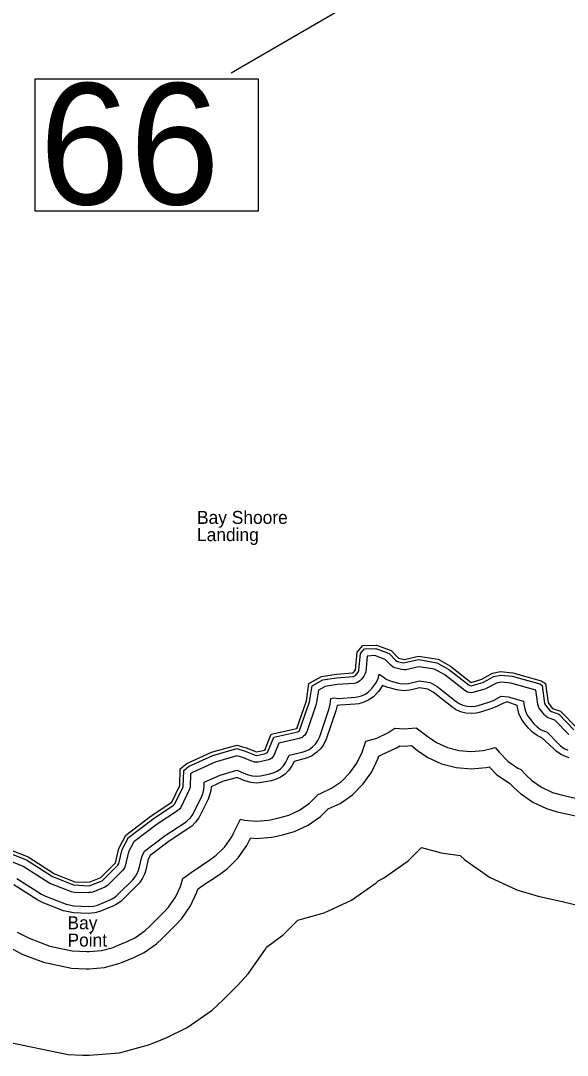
# Model space of a CAD drawing. Extents: x 2532689 to 2764727, y 536648 to 732970.
# Drawn here: x 2737137 to 2743452, y 655116 to 667074 of the extents above; entities that cross this region are included whole.
import ezdxf

# ---------------------------------------------------------------- set-up
doc = ezdxf.new("R2010")
doc.units = 0
for name, color, linetype in [('Exist Hydrographic Buffer Line', 7, 'Continuous'), ('Exist Hydrographic Point Label', 7, 'Continuous'), ('Exist Hydrographic River Shore', 7, 'Continuous'), ('Exist Road Primary US Structure Standard Bridge Number Label', 7, 'Continuous')]:
    doc.layers.add(name, color=color, linetype=linetype)

msp = doc.modelspace()

# ---------------------------------------------------------------- linework, layer by layer
at = {"layer": 'Exist Hydrographic Buffer Line'}
for points in [[(2737929, 657076), (2738077, 657134), (2738260, 657314), (2738271, 657333), (2738308, 657494), (2738381, 657635), (2738667, 657851), (2738904, 658008), (2738918, 658024), (2739013, 658218), (2739021, 658407), (2739077, 658454), (2739357, 658581), (2739633, 658661), (2739729, 658633), (2739845, 658586), (2739867, 658583), (2739967, 658604), (2739990, 658617), (2740060, 658792), (2740337, 658855), (2740359, 658869), (2740475, 659201), (2740503, 659387), (2740628, 659455), (2740785, 659480), (2740982, 659495), (2741005, 659504), (2741036, 659545), (2741044, 659565), (2741063, 659760), (2741107, 659815), (2741240, 659818), (2741393, 659761), (2741472, 659679), (2741490, 659668), (2741557, 659651), (2741735, 659689), (2741946, 659654), (2742081, 659580), (2742317, 659394), (2742341, 659386), (2742477, 659425), (2742603, 659493), (2742683, 659511), (2742815, 659498), (2743133, 659408), (2743163, 659390), (2743190, 659184), (2743199, 659164), (2743251, 659100), (2743268, 659088), (2743352, 659059), (2743526, 658879)], [(2743468, 658823), (2743308, 658989), (2743241, 659013), (2743222, 659022), (2743205, 659034), (2743189, 659050), (2743126, 659129), (2743117, 659148), (2743111, 659173), (2743089, 659337), (2742800, 659419), (2742687, 659430), (2742632, 659417), (2742522, 659358), (2742500, 659349), (2742362, 659308), (2742341, 659306), (2742320, 659308), (2742300, 659313), (2742267, 659331), (2742037, 659513), (2741919, 659578), (2741738, 659607), (2741588, 659572), (2741567, 659570), (2741538, 659574), (2741459, 659594), (2741440, 659603), (2741414, 659624), (2741348, 659692), (2741227, 659737), (2741140, 659729), (2741123, 659548), (2741117, 659528), (2741101, 659497), (2741071, 659458), (2741056, 659443), (2741039, 659431), (2741020, 659422), (2740988, 659415), (2740794, 659401), (2740654, 659379), (2740576, 659336), (2740556, 659197), (2740551, 659175), (2740441, 658853), (2740432, 658834), (2740420, 658817), (2740405, 658803), (2740388, 658791)], [(2737094, 657159), (2737377, 656979), (2737425, 656954), (2737661, 656862), (2737752, 656843), (2737919, 656836), (2737979, 656840), (2738026, 656853), (2738169, 656912), (2738202, 656928), (2738242, 656956), (2738261, 656973), (2738431, 657144), (2738447, 657162), (2738475, 657202), (2738495, 657246), (2738505, 657279), (2738535, 657410), (2738569, 657477), (2738806, 657655), (2739037, 657808), (2739062, 657827), (2739097, 657861), (2739125, 657901), (2739229, 658113), (2739240, 658140), (2739253, 658187), (2739257, 658230), (2739258, 658273), (2739440, 658355), (2739633, 658411), (2739755, 658363), (2739812, 658347), (2739860, 658343), (2739909, 658347), (2740016, 658369), (2740055, 658380), (2740099, 658401), (2740139, 658429), (2740174, 658463), (2740202, 658503), (2740220, 658542), (2740238, 658587), (2740390, 658621), (2740424, 658631), (2740468, 658652), (2740508, 658680), (2740543, 658714), (2740571, 658754), (2740591, 658799), (2740702, 659124), (2740714, 659174), (2740721, 659239), (2740749, 659249), (2740812, 659242), (2741000, 659256), (2741028, 659259), (2741075, 659272), (2741119, 659292), (2741159, 659320), (2741194, 659355), (2741229, 659402), (2741247, 659429), (2741267, 659473), (2741280, 659520), (2741320, 659493), (2741360, 659464), (2741404, 659444), (2741432, 659436), (2741498, 659419), (2741519, 659414), (2741567, 659410), (2741616, 659414), (2741743, 659444), (2741866, 659424), (2741948, 659379), (2742168, 659206), (2742201, 659183), (2742245, 659163), (2742293, 659150), (2742341, 659146), (2742390, 659150), (2742423, 659158), (2742547, 659196)], [(2743475, 658555), (2743431, 658568), (2743374, 658595), (2743323, 658631), (2743295, 658657), (2743159, 658787), (2743102, 658814), (2743051, 658850), (2743003, 658898), (2742951, 658961), (2742919, 659009), (2742892, 659066), (2742871, 659159), (2742758, 659200), (2742715, 659186), (2742637, 659147), (2742570, 659119), (2742447, 659081), (2742404, 659071), (2742341, 659066), (2742279, 659071), (2742218, 659087), (2742161, 659114), (2742118, 659143), (2741903, 659312), (2741840, 659347), (2741746, 659363), (2741651, 659340), (2741630, 659335), (2741567, 659330), (2741505, 659335), (2741479, 659341), (2741412, 659358), (2741377, 659369), (2741316, 659389), (2741294, 659355), (2741269, 659321), (2741255, 659304), (2741211, 659259), (2741159, 659223), (2741102, 659197), (2741042, 659180), (2741006, 659176), (2740822, 659162), (2740792, 659158), (2740778, 659098), (2740666, 658771), (2740640, 658714), (2740604, 658663), (2740560, 658619), (2740508, 658583), (2740451, 658556), (2740408, 658543), (2740295, 658513), (2740271, 658463), (2740235, 658412), (2740191, 658367), (2740139, 658331), (2740082, 658305), (2740032, 658290), (2739923, 658268), (2739860, 658263), (2739798, 658268), (2739725, 658289), (2739633, 658326), (2739612, 658320), (2739468, 658280), (2739337, 658220), (2739332, 658173), (2739315, 658113), (2739301, 658077), (2739206, 657883), (2739194, 657861)], [(2742547, 659196), (2742599, 659218), (2742688, 659266), (2742770, 659261), (2742945, 659208), (2742953, 659152), (2742967, 659093), (2742988, 659049), (2743014, 659012), (2743065, 658948), (2743102, 658911), (2743142, 658883), (2743187, 658862), (2743219, 658851), (2743353, 658712), (2743374, 658692), (2743414, 658664), (2743458, 658644)], [(2737097, 656540), (2737236, 656470), (2737472, 656377), (2737733, 656323), (2737900, 656317), (2737930, 656316), (2738069, 656328), (2738204, 656364), (2738236, 656377), (2738368, 656432), (2738462, 656478), (2738577, 656558), (2738630, 656607), (2738800, 656778), (2738845, 656828), (2738925, 656942), (2738984, 657068), (2739010, 657158), (2739106, 657230), (2739323, 657374), (2739396, 657429), (2739495, 657527), (2739575, 657641), (2739601, 657690), (2739678, 657847), (2739721, 657835), (2739860, 657823), (2739999, 657835), (2740022, 657839), (2740121, 657860), (2740233, 657891), (2740359, 657950), (2740474, 658030), (2740572, 658129), (2740602, 658143), (2740728, 658202), (2740842, 658282), (2740941, 658380), (2741021, 658494), (2741080, 658621), (2741124, 658748), (2741253, 658783), (2741379, 658842), (2741461, 658899), (2741567, 658890), (2741706, 658902), (2741846, 658797), (2741941, 658733), (2742068, 658674), (2742202, 658638), (2742341, 658626), (2742480, 658638), (2742575, 658661), (2742618, 658674), (2742663, 658619), (2742768, 658513), (2742882, 658433), (2742914, 658418), (2742979, 658351), (2743040, 658294), (2743154, 658214), (2743281, 658155), (2743379, 658126), (2743610, 658074)], [(2740388, 658791), (2740355, 658777), (2740119, 658724), (2740063, 658583), (2740051, 658566), (2740037, 658551), (2740019, 658539), (2739983, 658526), (2739881, 658504), (2739860, 658503), (2739840, 658504), (2739815, 658511), (2739703, 658557), (2739633, 658577), (2739385, 658505), (2739120, 658386), (2739100, 658369), (2739095, 658215)], [(2736989, 656372), (2737163, 656283), (2737399, 656191), (2737725, 656123), (2737892, 656117), (2737930, 656116), (2738104, 656131), (2738272, 656176), (2738312, 656192), (2738445, 656247), (2738562, 656305), (2738705, 656405), (2738772, 656466), (2738942, 656637), (2738998, 656699), (2739098, 656842), (2739172, 657000), (2739183, 657038), (2739222, 657067), (2739434, 657207), (2739525, 657275), (2739648, 657398), (2739748, 657541), (2739781, 657602), (2739794, 657628), (2739860, 657623), (2740034, 657638), (2740062, 657643), (2740161, 657664), (2740301, 657703), (2740459, 657777), (2740602, 657877), (2740688, 657963), (2740828, 658028), (2740971, 658128), (2741094, 658252), (2741194, 658394), (2741268, 658552), (2741275, 658572), (2741321, 658595), (2741479, 658669), (2741516, 658694), (2741567, 658690), (2741650, 658697), (2741722, 658640), (2741841, 658560), (2741999, 658486), (2742167, 658441), (2742341, 658426), (2742515, 658441), (2742550, 658449), (2742639, 658359), (2742782, 658260), (2742835, 658212), (2742912, 658141), (2743054, 658041), (2743212, 657967), (2743335, 657931), (2743565, 657879)], [(2739095, 658215), (2739085, 658183), (2738986, 657981), (2738974, 657964), (2738949, 657941), (2738714, 657786), (2738444, 657583), (2738384, 657466), (2738345, 657301), (2738336, 657282), (2738317, 657257), (2738139, 657079), (2738108, 657060), (2737971, 657003), (2737951, 656998), (2737926, 656996)], [(2733937, 657601), (2733959, 657590), (2734038, 657582), (2734061, 657588), (2734128, 657665), (2734137, 657683), (2734148, 657772), (2734555, 657957), (2734856, 658062), (2735079, 658090), (2735240, 658071), (2735467, 658027), (2735489, 658028), (2735506, 658040), (2735525, 658081), (2735548, 658127), (2735549, 658078), (2735573, 658046), (2735599, 658011), (2735617, 657997), (2737204, 657374), (2737506, 657181), (2737749, 657085), (2737929, 657076)], [(2735571, 657931), (2737167, 657302), (2737463, 657114), (2737483, 657103), (2737719, 657011), (2737759, 657003), (2737926, 656996)], [(2739194, 657861), (2739158, 657810), (2739114, 657766), (2739081, 657741), (2738852, 657590), (2738632, 657424), (2738611, 657383), (2738583, 657261), (2738570, 657219), (2738544, 657162), (2738508, 657110), (2738487, 657088), (2738317, 656917), (2738294, 656895), (2738242, 656859), (2738200, 656838), (2738053, 656778), (2737993, 656762), (2737917, 656756), (2737749, 656763), (2737632, 656787), (2737396, 656880), (2737334, 656911), (2737058, 657087)], [(2737035, 655260), (2737686, 655124), (2737853, 655118), (2737930, 655116), (2738278, 655146), (2738614, 655237), (2738695, 655268), (2738827, 655323), (2739062, 655439), (2739348, 655639), (2739481, 655761), (2739651, 655932), (2739764, 656056), (2739964, 656342), (2739976, 656367), (2740168, 656509), (2740338, 656679), (2740364, 656684), (2740643, 656764), (2740959, 656911), (2741245, 657111), (2741268, 657134), (2741328, 657162), (2741614, 657362), (2741768, 657517), (2741994, 657456), (2742213, 657427), (2742269, 657375), (2742554, 657175), (2742870, 657027), (2743116, 656955), (2743341, 656905)], [(2743341, 656905), (2743570, 656851)]]:
    msp.add_lwpolyline(points, dxfattribs=at)
at = {"layer": 'Exist Hydrographic River Shore'}
msp.add_lwpolyline([(2735631, 658035), (2737222, 657409), (2737527, 657215), (2737763, 657123), (2737930, 657116), (2738062, 657171), (2738232, 657342), (2738270, 657508), (2738350, 657662), (2738644, 657884), (2738882, 658041), (2738977, 658236), (2738981, 658426), (2739055, 658488), (2739343, 658618), (2739633, 658702), (2739742, 658670), (2739860, 658623), (2739959, 658643), (2740030, 658827), (2740328, 658894), (2740437, 659214), (2740466, 659412), (2740614, 659494), (2740780, 659520), (2740979, 659535), (2741004, 659569), (2741024, 659776), (2741088, 659854), (2741247, 659858), (2741415, 659795), (2741500, 659707), (2741567, 659690), (2741733, 659729), (2741959, 659693), (2742103, 659613), (2742341, 659426), (2742465, 659464), (2742589, 659531), (2742680, 659551), (2742822, 659537), (2743149, 659445), (2743200, 659414), (2743230, 659189), (2743282, 659126), (2743374, 659093), (2743554, 658907)], dxfattribs=at)
at = {"layer": 'Exist Road Primary US Structure Standard Bridge Number Label'}
msp.add_lwpolyline([(2743098, 672251), (2744024, 669055), (2739569, 666469)], dxfattribs=at)
msp.add_lwpolyline([(2737304, 666401), (2739881, 666401), (2739881, 664872), (2737304, 664872)], close=True, dxfattribs=at)

# ---------------------------------------------------------------- texts
at = {"layer": 'Exist Hydrographic Point Label'}
for s, p in [('Bay Shoore', (2739174, 661258)), ('Landing', (2739174, 661059)), ('Bay ', (2737678, 656573)), ('Point', (2737678, 656373))]:
    msp.add_text(s, height=150, dxfattribs=at).set_placement(p)
at = {"layer": 'Exist Road Primary US Structure Standard Bridge Number Label'}
msp.add_text('66', height=1400, dxfattribs=at).set_placement((2737354, 664951))

doc.saveas('drawing.dxf')
